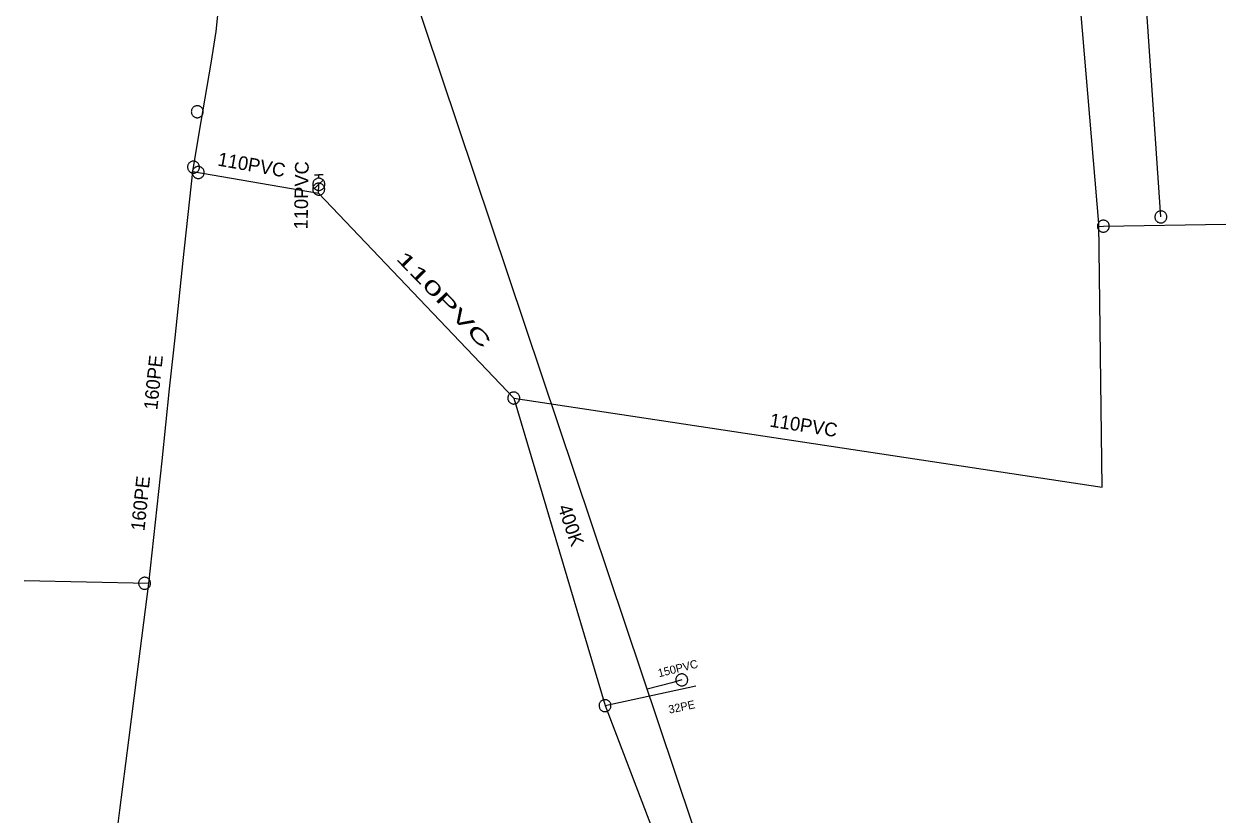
# Model space of a CAD drawing. Extents: x -741806 to -738704, y -1059275 to -1055387.
# Drawn here: x -740182.2 to -740094.3, y -1056475.8 to -1056418 of the extents above; entities that cross this region are included whole.
import ezdxf

# ---------------------------------------------------------------- set-up
doc = ezdxf.new("R2010")
doc.units = 0
doc.header["$LTSCALE"] = 0.4
for name, color, linetype, lineweight in [('2', 7, 'Continuous', 25), ('21', 7, 'Continuous', 13), ('3', 7, 'Continuous', 13), ('46', 7, 'Continuous', 13), ('50', 7, 'Continuous', 13), ('51', 7, 'Continuous', 13), ('52', 7, 'Continuous', 25), ('56', 7, 'Continuous', 13)]:
    doc.layers.add(name, color=color, linetype=linetype, lineweight=lineweight)
for name, color, linetype in [('5', 7, 'Continuous'), ('53', 7, 'Continuous'), ('54', 7, 'Continuous'), ('55', 7, 'Continuous')]:
    doc.layers.add(name, color=color, linetype=linetype)

msp = doc.modelspace()

# ---------------------------------------------------------------- linework, layer by layer
at = {"layer": '2'}
for points in [[(-740099.07, -1056432.06), (-740101.93, -1056390.31), (-740103.739, -1056351.24), (-740105.85, -1056312.19), (-740108.35, -1056272.19), (-740109.98, -1056221.389), (-740113.109, -1056130.02), (-740120.539, -1056118.28), (-740157.149, -1056116.429)], [(-740124.77, -1056501.96), (-740156.57, -1056407.139), (-740156.993, -1056330.193)]]:
    msp.add_lwpolyline(points, dxfattribs=at)
at = {"layer": '21'}
for p, q in [((-740173.07, -1056458.86), (-740182.208, -1056458.673)), ((-740139.719, -1056467.8), (-740133.082, -1056466.347))]:
    msp.add_line(p, q, dxfattribs=at)
msp.add_lwpolyline([(-740103.609, -1056432.753), (-740103.274, -1056432.736), (-740094.306, -1056432.598)], dxfattribs=at)
at = {"layer": '3'}
msp.add_lwpolyline([(-740099.099, -1056431.622), (-740099.144, -1056431.629), (-740099.188, -1056431.639), (-740099.232, -1056431.654), (-740099.273, -1056431.672), (-740099.312, -1056431.696), (-740099.35, -1056431.724), (-740099.383, -1056431.755), (-740099.413, -1056431.789), (-740099.439, -1056431.827), (-740099.461, -1056431.867), (-740099.479, -1056431.909), (-740099.493, -1056431.953), (-740099.501, -1056431.998), (-740099.506, -1056432.043), (-740099.505, -1056432.089), (-740099.5, -1056432.135), (-740099.489, -1056432.179), (-740099.475, -1056432.223), (-740099.455, -1056432.264), (-740099.431, -1056432.304), (-740099.404, -1056432.34), (-740099.373, -1056432.373), (-740099.338, -1056432.404), (-740099.301, -1056432.43), (-740099.261, -1056432.452), (-740099.218, -1056432.47), (-740099.175, -1056432.484), (-740099.13, -1056432.493), (-740099.084, -1056432.497), (-740099.038, -1056432.495), (-740098.993, -1056432.49), (-740098.949, -1056432.48), (-740098.905, -1056432.465), (-740098.863, -1056432.445), (-740098.825, -1056432.423), (-740098.787, -1056432.395), (-740098.754, -1056432.364), (-740098.724, -1056432.329), (-740098.698, -1056432.292), (-740098.676, -1056432.252), (-740098.658, -1056432.21), (-740098.644, -1056432.166), (-740098.635, -1056432.121), (-740098.631, -1056432.076), (-740098.632, -1056432.03), (-740098.637, -1056431.984), (-740098.647, -1056431.939), (-740098.662, -1056431.896), (-740098.682, -1056431.855), (-740098.706, -1056431.815), (-740098.733, -1056431.779), (-740098.764, -1056431.745), (-740098.799, -1056431.715), (-740098.836, -1056431.689), (-740098.876, -1056431.666), (-740098.919, -1056431.648), (-740098.962, -1056431.635), (-740099.007, -1056431.626), (-740099.053, -1056431.622), (-740099.098, -1056431.622)], dxfattribs=at)
at = {"layer": '46'}
msp.add_lwpolyline([(-740134.527, -1056466.041), (-740134.511, -1056466.083), (-740134.492, -1056466.124), (-740134.467, -1056466.164), (-740134.44, -1056466.2), (-740134.408, -1056466.233), (-740134.373, -1056466.263), (-740134.336, -1056466.289), (-740134.296, -1056466.312), (-740134.253, -1056466.328), (-740134.21, -1056466.341), (-740134.164, -1056466.35), (-740134.118, -1056466.354), (-740134.073, -1056466.352), (-740134.028, -1056466.347), (-740133.983, -1056466.336), (-740133.939, -1056466.321), (-740133.898, -1056466.301), (-740133.859, -1056466.278), (-740133.823, -1056466.249), (-740133.79, -1056466.218), (-740133.76, -1056466.183), (-740133.734, -1056466.146), (-740133.712, -1056466.105), (-740133.694, -1056466.064), (-740133.681, -1056466.019), (-740133.674, -1056465.974), (-740133.669, -1056465.929), (-740133.67, -1056465.882), (-740133.676, -1056465.837), (-740133.687, -1056465.793), (-740133.702, -1056465.75), (-740133.721, -1056465.709), (-740133.746, -1056465.669), (-740133.774, -1056465.633), (-740133.805, -1056465.6), (-740133.84, -1056465.57), (-740133.877, -1056465.544), (-740133.918, -1056465.522), (-740133.96, -1056465.505), (-740134.003, -1056465.492), (-740134.049, -1056465.483), (-740134.095, -1056465.479), (-740134.14, -1056465.48), (-740134.185, -1056465.486), (-740134.23, -1056465.497), (-740134.274, -1056465.512), (-740134.315, -1056465.531), (-740134.354, -1056465.555), (-740134.39, -1056465.584), (-740134.423, -1056465.615), (-740134.453, -1056465.65), (-740134.48, -1056465.687), (-740134.501, -1056465.728), (-740134.519, -1056465.769), (-740134.532, -1056465.814), (-740134.54, -1056465.859), (-740134.544, -1056465.904), (-740134.543, -1056465.951), (-740134.537, -1056465.996), (-740134.527, -1056466.04)], dxfattribs=at)
at = {"layer": '50'}
for p, q in [((-740160.957, -1056428.975), (-740160.649, -1056428.975)), ((-740160.649, -1056429.226), (-740160.649, -1056428.975)), ((-740160.342, -1056428.975), (-740160.649, -1056428.975)), ((-740160.649, -1056429.673), (-740160.966, -1056429.99)), ((-740160.649, -1056429.673), (-740160.333, -1056429.361))]:
    msp.add_line(p, q, dxfattribs=at)
msp.add_lwpolyline([(-740160.205, -1056429.677), (-740160.207, -1056429.628), (-740160.212, -1056429.582), (-740160.225, -1056429.536), (-740160.242, -1056429.493), (-740160.261, -1056429.453), (-740160.288, -1056429.412), (-740160.317, -1056429.377), (-740160.35, -1056429.342), (-740160.385, -1056429.312), (-740160.425, -1056429.288), (-740160.466, -1056429.266), (-740160.509, -1056429.247), (-740160.555, -1056429.237), (-740160.601, -1056429.229), (-740160.647, -1056429.226), (-740160.693, -1056429.229), (-740160.738, -1056429.234), (-740160.784, -1056429.247), (-740160.828, -1056429.264), (-740160.871, -1056429.285), (-740160.909, -1056429.31), (-740160.946, -1056429.339), (-740160.979, -1056429.372), (-740161.008, -1056429.407), (-740161.035, -1056429.447), (-740161.057, -1056429.488), (-740161.073, -1056429.531), (-740161.087, -1056429.577), (-740161.092, -1056429.623), (-740161.098, -1056429.669), (-740161.096, -1056429.717), (-740161.088, -1056429.763), (-740161.077, -1056429.806), (-740161.061, -1056429.852), (-740161.039, -1056429.893), (-740161.015, -1056429.933), (-740160.985, -1056429.968), (-740160.953, -1056430.003), (-740160.915, -1056430.033), (-740160.877, -1056430.057), (-740160.834, -1056430.079), (-740160.791, -1056430.095), (-740160.748, -1056430.109), (-740160.699, -1056430.117), (-740160.653, -1056430.12), (-740160.607, -1056430.117), (-740160.561, -1056430.109), (-740160.515, -1056430.098), (-740160.472, -1056430.082), (-740160.429, -1056430.06), (-740160.391, -1056430.036), (-740160.353, -1056430.006), (-740160.321, -1056429.974), (-740160.291, -1056429.939), (-740160.267, -1056429.898), (-740160.243, -1056429.858), (-740160.226, -1056429.814), (-740160.216, -1056429.769), (-740160.208, -1056429.723)], close=True, dxfattribs=at)
at = {"layer": '51'}
for points in [[(-740169.1, -1056424.364), (-740169.102, -1056424.319), (-740169.109, -1056424.274), (-740169.121, -1056424.229), (-740169.137, -1056424.187), (-740169.158, -1056424.146), (-740169.183, -1056424.107), (-740169.212, -1056424.072), (-740169.244, -1056424.039), (-740169.28, -1056424.011), (-740169.318, -1056423.986), (-740169.359, -1056423.965), (-740169.402, -1056423.948), (-740169.446, -1056423.936), (-740169.491, -1056423.929), (-740169.537, -1056423.927), (-740169.583, -1056423.929), (-740169.628, -1056423.936), (-740169.672, -1056423.948), (-740169.715, -1056423.965), (-740169.756, -1056423.986), (-740169.794, -1056424.011), (-740169.83, -1056424.039), (-740169.862, -1056424.072), (-740169.891, -1056424.107), (-740169.916, -1056424.146), (-740169.937, -1056424.187), (-740169.953, -1056424.229), (-740169.965, -1056424.274), (-740169.972, -1056424.319), (-740169.975, -1056424.365), (-740169.972, -1056424.41), (-740169.965, -1056424.455), (-740169.953, -1056424.5), (-740169.937, -1056424.542), (-740169.916, -1056424.583), (-740169.891, -1056424.622), (-740169.862, -1056424.657), (-740169.83, -1056424.69), (-740169.794, -1056424.718), (-740169.756, -1056424.743), (-740169.715, -1056424.764), (-740169.672, -1056424.781), (-740169.628, -1056424.792), (-740169.583, -1056424.8), (-740169.537, -1056424.802), (-740169.491, -1056424.8), (-740169.446, -1056424.792), (-740169.402, -1056424.781), (-740169.359, -1056424.764), (-740169.318, -1056424.743), (-740169.28, -1056424.718), (-740169.244, -1056424.69), (-740169.212, -1056424.657), (-740169.183, -1056424.622), (-740169.158, -1056424.583), (-740169.137, -1056424.542), (-740169.121, -1056424.5), (-740169.109, -1056424.455), (-740169.102, -1056424.41), (-740169.1, -1056424.365)], [(-740169.741, -1056427.984), (-740169.786, -1056427.978), (-740169.832, -1056427.978), (-740169.878, -1056427.982), (-740169.922, -1056427.991), (-740169.966, -1056428.005), (-740170.009, -1056428.023), (-740170.048, -1056428.046), (-740170.086, -1056428.072), (-740170.119, -1056428.103), (-740170.15, -1056428.136), (-740170.178, -1056428.173), (-740170.202, -1056428.212), (-740170.221, -1056428.254), (-740170.235, -1056428.297), (-740170.245, -1056428.342), (-740170.251, -1056428.388), (-740170.251, -1056428.433), (-740170.247, -1056428.479), (-740170.237, -1056428.524), (-740170.223, -1056428.568), (-740170.205, -1056428.609), (-740170.183, -1056428.65), (-740170.156, -1056428.687), (-740170.126, -1056428.721), (-740170.092, -1056428.752), (-740170.055, -1056428.78), (-740170.016, -1056428.802), (-740169.974, -1056428.822), (-740169.931, -1056428.836), (-740169.886, -1056428.847), (-740169.841, -1056428.851), (-740169.795, -1056428.852), (-740169.749, -1056428.847), (-740169.705, -1056428.839), (-740169.661, -1056428.825), (-740169.618, -1056428.807), (-740169.579, -1056428.784), (-740169.541, -1056428.758), (-740169.508, -1056428.727), (-740169.477, -1056428.693), (-740169.449, -1056428.657), (-740169.425, -1056428.617), (-740169.407, -1056428.575), (-740169.392, -1056428.532), (-740169.382, -1056428.487), (-740169.376, -1056428.442), (-740169.377, -1056428.396), (-740169.38, -1056428.351), (-740169.39, -1056428.305), (-740169.404, -1056428.262), (-740169.422, -1056428.22), (-740169.444, -1056428.18), (-740169.471, -1056428.143), (-740169.501, -1056428.108), (-740169.535, -1056428.077), (-740169.572, -1056428.05), (-740169.611, -1056428.027), (-740169.653, -1056428.008), (-740169.696, -1056427.993), (-740169.74, -1056427.984)], [(-740169.029, -1056428.809), (-740169.031, -1056428.764), (-740169.039, -1056428.719), (-740169.051, -1056428.674), (-740169.066, -1056428.632), (-740169.088, -1056428.591), (-740169.112, -1056428.552), (-740169.142, -1056428.517), (-740169.174, -1056428.484), (-740169.21, -1056428.456), (-740169.247, -1056428.431), (-740169.289, -1056428.41), (-740169.331, -1056428.393), (-740169.375, -1056428.381), (-740169.421, -1056428.374), (-740169.467, -1056428.372), (-740169.512, -1056428.374), (-740169.558, -1056428.381), (-740169.602, -1056428.393), (-740169.644, -1056428.41), (-740169.686, -1056428.431), (-740169.723, -1056428.456), (-740169.759, -1056428.484), (-740169.791, -1056428.517), (-740169.821, -1056428.552), (-740169.845, -1056428.591), (-740169.867, -1056428.632), (-740169.882, -1056428.674), (-740169.894, -1056428.719), (-740169.902, -1056428.764), (-740169.904, -1056428.81), (-740169.902, -1056428.855), (-740169.894, -1056428.9), (-740169.882, -1056428.945), (-740169.867, -1056428.987), (-740169.845, -1056429.028), (-740169.821, -1056429.067), (-740169.791, -1056429.102), (-740169.759, -1056429.135), (-740169.723, -1056429.163), (-740169.686, -1056429.188), (-740169.644, -1056429.209), (-740169.602, -1056429.226), (-740169.558, -1056429.237), (-740169.512, -1056429.245), (-740169.467, -1056429.247), (-740169.421, -1056429.245), (-740169.375, -1056429.237), (-740169.331, -1056429.226), (-740169.289, -1056429.209), (-740169.247, -1056429.188), (-740169.21, -1056429.163), (-740169.174, -1056429.135), (-740169.142, -1056429.102), (-740169.112, -1056429.067), (-740169.088, -1056429.028), (-740169.066, -1056428.987), (-740169.051, -1056428.945), (-740169.039, -1056428.9), (-740169.031, -1056428.855), (-740169.029, -1056428.81)], [(-740160.647, -1056429.591), (-740160.692, -1056429.591), (-740160.737, -1056429.597), (-740160.782, -1056429.608), (-740160.824, -1056429.623), (-740160.866, -1056429.643), (-740160.906, -1056429.667), (-740160.941, -1056429.695), (-740160.975, -1056429.726), (-740161.004, -1056429.761), (-740161.03, -1056429.799), (-740161.052, -1056429.839), (-740161.07, -1056429.882), (-740161.083, -1056429.925), (-740161.092, -1056429.97), (-740161.095, -1056430.016), (-740161.094, -1056430.062), (-740161.088, -1056430.107), (-740161.077, -1056430.152), (-740161.062, -1056430.195), (-740161.042, -1056430.237), (-740161.018, -1056430.275), (-740160.991, -1056430.312), (-740160.958, -1056430.345), (-740160.924, -1056430.375), (-740160.886, -1056430.401), (-740160.845, -1056430.423), (-740160.804, -1056430.44), (-740160.759, -1056430.453), (-740160.714, -1056430.461), (-740160.668, -1056430.465), (-740160.623, -1056430.464), (-740160.578, -1056430.458), (-740160.533, -1056430.447), (-740160.491, -1056430.432), (-740160.449, -1056430.412), (-740160.409, -1056430.388), (-740160.374, -1056430.36), (-740160.34, -1056430.329), (-740160.311, -1056430.294), (-740160.285, -1056430.256), (-740160.263, -1056430.216), (-740160.245, -1056430.173), (-740160.233, -1056430.13), (-740160.223, -1056430.085), (-740160.22, -1056430.039), (-740160.221, -1056429.993), (-740160.228, -1056429.948), (-740160.238, -1056429.903), (-740160.253, -1056429.86), (-740160.273, -1056429.818), (-740160.297, -1056429.78), (-740160.324, -1056429.743), (-740160.357, -1056429.71), (-740160.391, -1056429.68), (-740160.429, -1056429.654), (-740160.47, -1056429.632), (-740160.511, -1056429.615), (-740160.556, -1056429.602), (-740160.601, -1056429.594), (-740160.646, -1056429.591)], [(-740102.837, -1056432.713), (-740102.841, -1056432.668), (-740102.851, -1056432.624), (-740102.865, -1056432.58), (-740102.883, -1056432.538), (-740102.906, -1056432.499), (-740102.933, -1056432.461), (-740102.964, -1056432.428), (-740102.998, -1056432.396), (-740103.035, -1056432.37), (-740103.074, -1056432.347), (-740103.116, -1056432.328), (-740103.16, -1056432.314), (-740103.205, -1056432.304), (-740103.25, -1056432.299), (-740103.296, -1056432.3), (-740103.342, -1056432.304), (-740103.387, -1056432.313), (-740103.43, -1056432.328), (-740103.472, -1056432.347), (-740103.512, -1056432.37), (-740103.548, -1056432.397), (-740103.583, -1056432.427), (-740103.613, -1056432.461), (-740103.64, -1056432.498), (-740103.663, -1056432.538), (-740103.682, -1056432.58), (-740103.696, -1056432.623), (-740103.706, -1056432.668), (-740103.71, -1056432.714), (-740103.711, -1056432.76), (-740103.706, -1056432.805), (-740103.696, -1056432.849), (-740103.682, -1056432.893), (-740103.664, -1056432.935), (-740103.641, -1056432.974), (-740103.614, -1056433.012), (-740103.583, -1056433.045), (-740103.549, -1056433.077), (-740103.512, -1056433.103), (-740103.473, -1056433.126), (-740103.43, -1056433.145), (-740103.387, -1056433.159), (-740103.342, -1056433.168), (-740103.297, -1056433.174), (-740103.251, -1056433.173), (-740103.205, -1056433.169), (-740103.16, -1056433.159), (-740103.117, -1056433.145), (-740103.075, -1056433.126), (-740103.035, -1056433.103), (-740102.998, -1056433.076), (-740102.964, -1056433.046), (-740102.934, -1056433.012), (-740102.907, -1056432.975), (-740102.884, -1056432.935), (-740102.865, -1056432.893), (-740102.851, -1056432.85), (-740102.841, -1056432.805), (-740102.837, -1056432.759), (-740102.837, -1056432.714)], [(-740146.09, -1056445.62), (-740146.059, -1056445.588), (-740146.031, -1056445.552), (-740146.007, -1056445.512), (-740145.988, -1056445.471), (-740145.973, -1056445.428), (-740145.962, -1056445.383), (-740145.956, -1056445.338), (-740145.954, -1056445.292), (-740145.959, -1056445.246), (-740145.967, -1056445.202), (-740145.98, -1056445.158), (-740145.998, -1056445.115), (-740146.019, -1056445.075), (-740146.045, -1056445.037), (-740146.075, -1056445.002), (-740146.109, -1056444.97), (-740146.145, -1056444.943), (-740146.184, -1056444.919), (-740146.226, -1056444.9), (-740146.269, -1056444.885), (-740146.314, -1056444.874), (-740146.359, -1056444.868), (-740146.405, -1056444.867), (-740146.45, -1056444.87), (-740146.495, -1056444.879), (-740146.54, -1056444.892), (-740146.581, -1056444.91), (-740146.622, -1056444.932), (-740146.659, -1056444.958), (-740146.695, -1056444.987), (-740146.725, -1056445.021), (-740146.753, -1056445.057), (-740146.777, -1056445.096), (-740146.797, -1056445.137), (-740146.812, -1056445.18), (-740146.823, -1056445.225), (-740146.828, -1056445.271), (-740146.83, -1056445.317), (-740146.825, -1056445.362), (-740146.817, -1056445.407), (-740146.804, -1056445.451), (-740146.787, -1056445.494), (-740146.765, -1056445.533), (-740146.739, -1056445.571), (-740146.709, -1056445.606), (-740146.676, -1056445.638), (-740146.639, -1056445.665), (-740146.601, -1056445.689), (-740146.559, -1056445.709), (-740146.515, -1056445.724), (-740146.471, -1056445.734), (-740146.426, -1056445.741), (-740146.38, -1056445.741), (-740146.334, -1056445.738), (-740146.289, -1056445.729), (-740146.245, -1056445.716), (-740146.203, -1056445.699), (-740146.163, -1056445.676), (-740146.125, -1056445.651), (-740146.091, -1056445.621)], [(-740173.828, -1056458.843), (-740173.827, -1056458.888), (-740173.821, -1056458.933), (-740173.81, -1056458.978), (-740173.795, -1056459.021), (-740173.775, -1056459.062), (-740173.751, -1056459.102), (-740173.722, -1056459.137), (-740173.691, -1056459.171), (-740173.656, -1056459.2), (-740173.618, -1056459.225), (-740173.578, -1056459.247), (-740173.535, -1056459.265), (-740173.491, -1056459.278), (-740173.446, -1056459.286), (-740173.4, -1056459.289), (-740173.354, -1056459.288), (-740173.309, -1056459.282), (-740173.265, -1056459.271), (-740173.222, -1056459.255), (-740173.18, -1056459.234), (-740173.142, -1056459.21), (-740173.105, -1056459.183), (-740173.073, -1056459.151), (-740173.043, -1056459.116), (-740173.017, -1056459.078), (-740172.995, -1056459.037), (-740172.978, -1056458.995), (-740172.965, -1056458.951), (-740172.958, -1056458.906), (-740172.954, -1056458.86), (-740172.956, -1056458.815), (-740172.962, -1056458.77), (-740172.973, -1056458.725), (-740172.988, -1056458.682), (-740173.008, -1056458.641), (-740173.032, -1056458.601), (-740173.061, -1056458.566), (-740173.092, -1056458.532), (-740173.127, -1056458.503), (-740173.165, -1056458.478), (-740173.205, -1056458.456), (-740173.248, -1056458.438), (-740173.292, -1056458.426), (-740173.337, -1056458.417), (-740173.383, -1056458.414), (-740173.429, -1056458.415), (-740173.474, -1056458.422), (-740173.518, -1056458.432), (-740173.561, -1056458.448), (-740173.603, -1056458.469), (-740173.641, -1056458.493), (-740173.678, -1056458.52), (-740173.71, -1056458.552), (-740173.74, -1056458.587), (-740173.766, -1056458.625), (-740173.788, -1056458.666), (-740173.805, -1056458.708), (-740173.818, -1056458.752), (-740173.825, -1056458.797), (-740173.828, -1056458.842)], [(-740139.291, -1056467.707), (-740139.303, -1056467.663), (-740139.32, -1056467.621), (-740139.341, -1056467.579), (-740139.365, -1056467.542), (-740139.395, -1056467.506), (-740139.428, -1056467.473), (-740139.463, -1056467.445), (-740139.502, -1056467.42), (-740139.543, -1056467.4), (-740139.585, -1056467.384), (-740139.63, -1056467.372), (-740139.675, -1056467.365), (-740139.721, -1056467.362), (-740139.766, -1056467.365), (-740139.812, -1056467.373), (-740139.856, -1056467.385), (-740139.899, -1056467.401), (-740139.939, -1056467.422), (-740139.978, -1056467.448), (-740140.013, -1056467.478), (-740140.045, -1056467.51), (-740140.074, -1056467.545), (-740140.098, -1056467.584), (-740140.119, -1056467.625), (-740140.135, -1056467.668), (-740140.147, -1056467.713), (-740140.154, -1056467.757), (-740140.156, -1056467.804), (-740140.153, -1056467.849), (-740140.146, -1056467.895), (-740140.134, -1056467.938), (-740140.117, -1056467.98), (-740140.096, -1056468.022), (-740140.071, -1056468.059), (-740140.042, -1056468.095), (-740140.009, -1056468.128), (-740139.973, -1056468.156), (-740139.935, -1056468.181), (-740139.894, -1056468.201), (-740139.851, -1056468.217), (-740139.807, -1056468.229), (-740139.761, -1056468.236), (-740139.716, -1056468.238), (-740139.67, -1056468.236), (-740139.625, -1056468.228), (-740139.58, -1056468.216), (-740139.538, -1056468.199), (-740139.497, -1056468.178), (-740139.459, -1056468.153), (-740139.423, -1056468.123), (-740139.392, -1056468.091), (-740139.362, -1056468.056), (-740139.338, -1056468.017), (-740139.317, -1056467.976), (-740139.301, -1056467.933), (-740139.29, -1056467.888), (-740139.283, -1056467.844), (-740139.281, -1056467.797), (-740139.284, -1056467.752), (-740139.291, -1056467.708)]]:
    msp.add_lwpolyline(points, dxfattribs=at)
at = {"layer": '52'}
for p, q in [((-740169.87, -1056428.74), (-740160.667, -1056430.321)), ((-740160.667, -1056430.321), (-740160.649, -1056429.669)), ((-740160.667, -1056430.321), (-740146.392, -1056445.304))]:
    msp.add_line(p, q, dxfattribs=at)
for points in [[(-740146.392, -1056445.304), (-740103.348, -1056451.825), (-740103.612, -1056432.534), (-740105.452, -1056410.627), (-740106.491, -1056393.641), (-740106.414, -1056390.612), (-740108.704, -1056355.331), (-740108.588, -1056353.817), (-740109.908, -1056328.897)], [(-740169.87, -1056428.74), (-740169.395, -1056425.921), (-740168.534, -1056420.805), (-740168.145, -1056418.492), (-740167.949, -1056416.36), (-740167.449, -1056409.183), (-740167.065, -1056403.687), (-740167.022, -1056403.075), (-740166.885, -1056401.1), (-740166.776, -1056399.54), (-740166.683, -1056398.212), (-740166.64, -1056397.59), (-740166.397, -1056394.98), (-740166.144, -1056392.256), (-740165.956, -1056390.229), (-740165.422, -1056384.488), (-740165.157, -1056381.696), (-740164.914, -1056379.448), (-740164.378, -1056374.496), (-740163.965, -1056370.675), (-740163.585, -1056367.166), (-740162.409, -1056367.257)], [(-740176.57, -1056486.132), (-740176.366, -1056484.55), (-740175.797, -1056480.114), (-740175.197, -1056475.44), (-740174.541, -1056470.328), (-740173.948, -1056465.706), (-740173.07, -1056458.86), (-740172.118, -1056449.901), (-740171.559, -1056444.641), (-740171.162, -1056440.902), (-740170.559, -1056435.233), (-740169.87, -1056428.74)], [(-740146.392, -1056445.304), (-740139.719, -1056467.8), (-740125.451, -1056505.135)]]:
    msp.add_lwpolyline(points, dxfattribs=at)
at = {"layer": '56'}
msp.add_lwpolyline([(-740134.107, -1056465.917), (-740134.829, -1056466.129), (-740136.631, -1056466.593)], dxfattribs=at)

# ---------------------------------------------------------------- texts
at = {"layer": '5'}
msp.add_text('400K', height=1, rotation=289, dxfattribs=at).set_placement((-740143.187, -1056453.284))
at = {"layer": '53'}
for s, rotation, p in [('110PVC', 350, (-740168.1, -1056428.297)), ('110PVC', 89, (-740161.471, -1056432.975)), ('160PE ', 84, (-740172.464, -1056446.207)), ('110PVC', 351, (-740127.726, -1056447.388)), ('160PE ', 84, (-740173.404, -1056455.054))]:
    msp.add_text(s, height=1, rotation=rotation, dxfattribs=at).set_placement(p)
at = {"layer": '53', "width": 1.85}
msp.add_text('110PVC', height=1, rotation=314, dxfattribs=at).set_placement((-740155.066, -1056435.132))
at = {"layer": '54'}
msp.add_text('32PE', height=0.6, rotation=12, dxfattribs=at).set_placement((-740135.01, -1056468.388))
at = {"layer": '55'}
msp.add_text('150PVC', height=0.6, rotation=14, dxfattribs=at).set_placement((-740135.769, -1056465.728))

doc.saveas('drawing.dxf')
